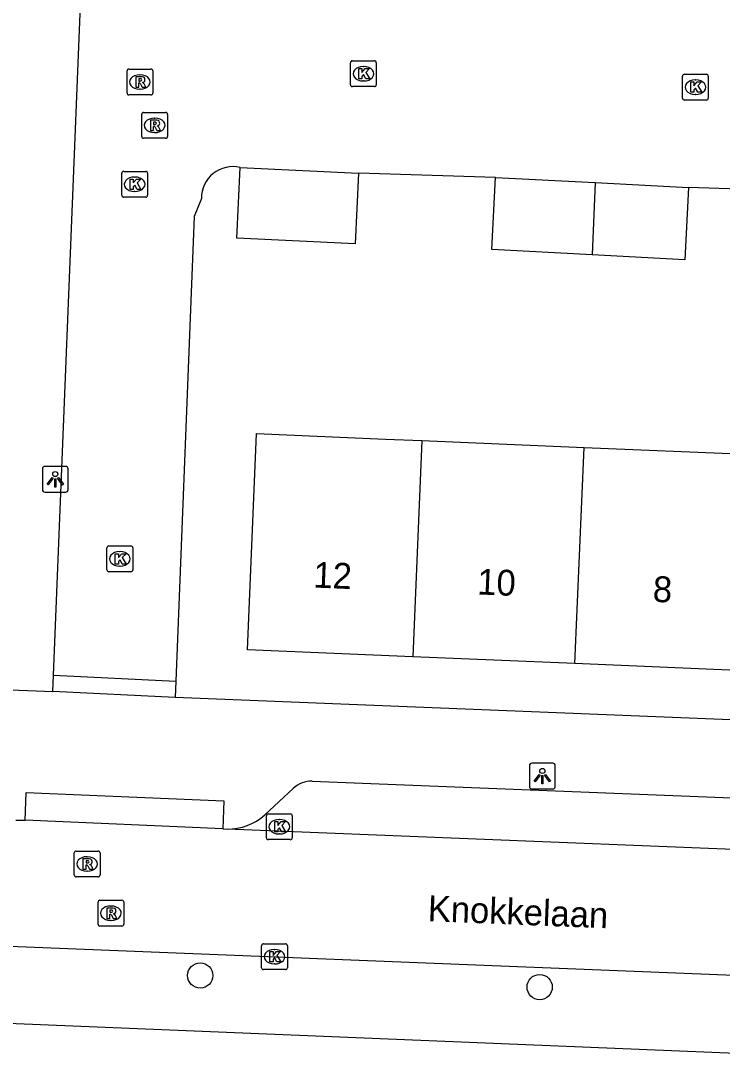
# Model space of a CAD drawing. Extents: x 160732 to 162105, y 387428 to 388479.
# Drawn here: x 161354.49 to 161381.67, y 387679.79 to 387719.75 of the extents above; entities that cross this region are included whole.
import ezdxf

# ---------------------------------------------------------------- set-up
doc = ezdxf.new("R2010")
doc.units = 0
for name, color, linetype in [('IMGEO_Boom', 7, 'Continuous'), ('IMGEO_Kolk', 7, 'Continuous'), ('IMGEO_Lichtpunt', 7, 'Continuous'), ('IMGEO_Openbare_ruimte_label', 7, 'Continuous'), ('IMGEO_Pand', 7, 'Continuous'), ('IMGEO_Pand_nummerreeks', 7, 'Continuous'), ('IMGEO_Rijbaan_lokaal_open', 7, 'Continuous'), ('IMGEO_Rioolput', 7, 'Continuous'), ('IMGEO_Voetpad_open', 7, 'Continuous')]:
    doc.layers.add(name, color=color, linetype=linetype)

msp = doc.modelspace()

# ---------------------------------------------------------------- linework, layer by layer
at = {"layer": 'IMGEO_Boom'}
for centre in [(161361.443, 387682.763), (161374.589, 387682.315)]:
    msp.add_circle(centre, 0.489, dxfattribs=at)
at = {"layer": 'IMGEO_Kolk'}
for p, q in [((161367.261, 387717.268), (161367.261, 387718.12)), ((161367.336, 387718.194), (161368.188, 387718.194)), ((161368.262, 387718.12), (161368.262, 387717.268)), ((161367.749, 387717.974), (161367.774, 387717.974)), ((161380.197, 387717.674), (161381.049, 387717.674)), ((161367.772, 387717.414), (161367.747, 387717.414)), ((161380.122, 387716.748), (161380.122, 387717.6)), ((161380.61, 387717.454), (161380.635, 387717.454)), ((161381.123, 387717.6), (161381.123, 387716.748)), ((161368.188, 387717.194), (161367.336, 387717.194)), ((161380.633, 387716.894), (161380.608, 387716.894)), ((161381.049, 387716.674), (161380.197, 387716.674)), ((161358.402, 387712.987), (161358.402, 387713.839)), ((161358.477, 387713.913), (161359.329, 387713.913)), ((161358.89, 387713.693), (161358.915, 387713.693)), ((161359.403, 387713.839), (161359.403, 387712.987)), ((161359.329, 387712.913), (161358.477, 387712.913)), ((161358.913, 387713.133), (161358.888, 387713.133)), ((161357.83, 387698.477), (161357.83, 387699.329)), ((161357.905, 387699.403), (161358.757, 387699.403)), ((161358.831, 387699.329), (161358.831, 387698.477)), ((161358.318, 387699.183), (161358.343, 387699.183)), ((161358.341, 387698.623), (161358.316, 387698.623)), ((161358.757, 387698.403), (161357.905, 387698.403)), ((161364.005, 387688.099), (161364.005, 387688.951)), ((161364.08, 387689.025), (161364.932, 387689.025)), ((161365.006, 387688.951), (161365.006, 387688.099)), ((161364.493, 387688.805), (161364.518, 387688.805)), ((161364.516, 387688.245), (161364.491, 387688.245)), ((161364.932, 387688.025), (161364.08, 387688.025)), ((161363.817, 387683.066), (161363.817, 387683.918)), ((161363.892, 387683.992), (161364.744, 387683.992)), ((161364.305, 387683.772), (161364.33, 387683.772)), ((161364.818, 387683.918), (161364.818, 387683.066)), ((161364.744, 387682.992), (161363.892, 387682.992)), ((161364.328, 387683.212), (161364.303, 387683.212))]:
    msp.add_line(p, q, dxfattribs=at)
for points in [[(161367.261, 387717.268), (161367.261, 387718.12)], [(161367.336, 387718.194), (161368.188, 387718.194)], [(161368.262, 387718.12), (161368.262, 387717.268)], [(161367.582, 387717.894), (161367.705, 387717.894), (161367.705, 387717.743), (161367.835, 387717.894), (161367.999, 387717.894), (161367.853, 387717.743), (161368.006, 387717.494), (161367.854, 387717.494), (161367.769, 387717.658), (161367.705, 387717.591), (161367.705, 387717.494), (161367.582, 387717.494), (161367.582, 387717.894)], [(161380.197, 387717.674), (161381.049, 387717.674)], [(161380.122, 387716.748), (161380.122, 387717.6)], [(161380.443, 387717.374), (161380.566, 387717.374), (161380.566, 387717.223), (161380.696, 387717.374), (161380.86, 387717.374), (161380.714, 387717.223), (161380.867, 387716.974), (161380.715, 387716.974), (161380.63, 387717.138), (161380.566, 387717.071), (161380.566, 387716.974), (161380.443, 387716.974), (161380.443, 387717.374)], [(161381.123, 387717.6), (161381.123, 387716.748)], [(161368.188, 387717.194), (161367.336, 387717.194)], [(161381.049, 387716.674), (161380.197, 387716.674)], [(161358.402, 387712.987), (161358.402, 387713.839)], [(161358.477, 387713.913), (161359.329, 387713.913)], [(161359.403, 387713.839), (161359.403, 387712.987)], [(161358.723, 387713.613), (161358.846, 387713.613), (161358.846, 387713.462), (161358.976, 387713.613), (161359.14, 387713.613), (161358.994, 387713.462), (161359.147, 387713.213), (161358.995, 387713.213), (161358.91, 387713.377), (161358.846, 387713.31), (161358.846, 387713.213), (161358.723, 387713.213), (161358.723, 387713.613)], [(161359.329, 387712.913), (161358.477, 387712.913)], [(161357.83, 387698.477), (161357.83, 387699.329)], [(161357.905, 387699.403), (161358.757, 387699.403)], [(161358.831, 387699.329), (161358.831, 387698.477)], [(161358.151, 387699.103), (161358.274, 387699.103), (161358.274, 387698.952), (161358.404, 387699.103), (161358.568, 387699.103), (161358.422, 387698.952), (161358.575, 387698.703), (161358.423, 387698.703), (161358.338, 387698.867), (161358.274, 387698.8), (161358.274, 387698.703), (161358.151, 387698.703), (161358.151, 387699.103)], [(161358.757, 387698.403), (161357.905, 387698.403)], [(161364.005, 387688.099), (161364.005, 387688.951)], [(161364.08, 387689.025), (161364.932, 387689.025)], [(161365.006, 387688.951), (161365.006, 387688.099)], [(161364.326, 387688.725), (161364.449, 387688.725), (161364.449, 387688.574), (161364.579, 387688.725), (161364.743, 387688.725), (161364.597, 387688.574), (161364.75, 387688.325), (161364.598, 387688.325), (161364.513, 387688.489), (161364.449, 387688.422), (161364.449, 387688.325), (161364.326, 387688.325), (161364.326, 387688.725)], [(161364.932, 387688.025), (161364.08, 387688.025)], [(161363.817, 387683.066), (161363.817, 387683.918)], [(161363.892, 387683.992), (161364.744, 387683.992)], [(161364.138, 387683.692), (161364.261, 387683.692), (161364.261, 387683.541), (161364.391, 387683.692), (161364.555, 387683.692), (161364.409, 387683.541), (161364.562, 387683.292), (161364.41, 387683.292), (161364.325, 387683.456), (161364.261, 387683.389), (161364.261, 387683.292), (161364.138, 387683.292), (161364.138, 387683.692)], [(161364.818, 387683.918), (161364.818, 387683.066)], [(161364.744, 387682.992), (161363.892, 387682.992)]]:
    msp.add_lwpolyline(points, dxfattribs=at)
for centre, start, end in [((161367.338, 387718.118), 91.552, 178.448), ((161367.338, 387718.118), 91.552, 178.448), ((161368.186, 387718.118), 1.552, 88.448), ((161368.186, 387718.118), 1.552, 88.448), ((161380.199, 387717.598), 91.552, 178.448), ((161380.199, 387717.598), 91.552, 178.448), ((161381.047, 387717.598), 1.552, 88.448), ((161381.047, 387717.598), 1.552, 88.448), ((161367.338, 387717.27), 181.552, 268.448), ((161367.338, 387717.27), 181.552, 268.448), ((161368.186, 387717.27), 271.552, 358.448), ((161368.186, 387717.27), 271.552, 358.448), ((161380.199, 387716.75), 181.552, 268.448), ((161380.199, 387716.75), 181.552, 268.448), ((161381.047, 387716.75), 271.552, 358.448), ((161381.047, 387716.75), 271.552, 358.448), ((161358.479, 387713.837), 91.552, 178.448), ((161358.479, 387713.837), 91.552, 178.448), ((161359.327, 387713.837), 1.552, 88.448), ((161359.327, 387713.837), 1.552, 88.448), ((161358.479, 387712.989), 181.552, 268.448), ((161358.479, 387712.989), 181.552, 268.448), ((161359.327, 387712.989), 271.552, 358.448), ((161359.327, 387712.989), 271.552, 358.448), ((161357.907, 387699.327), 91.552, 178.448), ((161357.907, 387699.327), 91.552, 178.448), ((161358.755, 387699.327), 1.552, 88.448), ((161358.755, 387699.327), 1.552, 88.448), ((161357.907, 387698.479), 181.552, 268.448), ((161357.907, 387698.479), 181.552, 268.448), ((161358.755, 387698.479), 271.552, 358.448), ((161358.755, 387698.479), 271.552, 358.448), ((161364.082, 387688.949), 91.552, 178.448), ((161364.082, 387688.949), 91.552, 178.448), ((161364.93, 387688.949), 1.552, 88.448), ((161364.93, 387688.949), 1.552, 88.448), ((161364.082, 387688.101), 181.552, 268.448), ((161364.082, 387688.101), 181.552, 268.448), ((161364.93, 387688.101), 271.552, 358.448), ((161364.93, 387688.101), 271.552, 358.448), ((161363.894, 387683.916), 91.552, 178.448), ((161363.894, 387683.916), 91.552, 178.448), ((161364.742, 387683.916), 1.552, 88.448), ((161364.742, 387683.916), 1.552, 88.448), ((161363.894, 387683.068), 181.552, 268.448), ((161363.894, 387683.068), 181.552, 268.448), ((161364.742, 387683.068), 271.552, 358.448), ((161364.742, 387683.068), 271.552, 358.448)]:
    msp.add_arc(centre, 0.0765, start, end, dxfattribs=at)
for centre, major_axis, ratio, start_param, end_param in [((161367.748, 387717.694), (-0.387, 0.002), 0.722429, 4.712389, 7.853982), ((161367.773, 387717.694), (-0.39, 0.002), 0.717154, 1.570796, 4.712389), ((161380.609, 387717.174), (-0.387, 0.002), 0.722429, 4.712389, 7.853982), ((161380.634, 387717.174), (-0.39, 0.002), 0.717154, 1.570796, 4.712389), ((161358.889, 387713.413), (-0.387, 0.002), 0.722429, 4.712389, 7.853982), ((161358.914, 387713.413), (-0.39, 0.002), 0.717154, 1.570796, 4.712389), ((161358.317, 387698.903), (-0.387, 0.002), 0.722429, 4.712389, 7.853982), ((161358.342, 387698.903), (-0.39, 0.002), 0.717154, 1.570796, 4.712389), ((161364.492, 387688.525), (-0.387, 0.002), 0.722429, 4.712389, 7.853982), ((161364.517, 387688.525), (-0.39, 0.002), 0.717154, 1.570796, 4.712389), ((161364.304, 387683.492), (-0.387, 0.002), 0.722429, 4.712389, 7.853982), ((161364.329, 387683.492), (-0.39, 0.002), 0.717154, 1.570796, 4.712389)]:
    msp.add_ellipse(centre, major_axis=major_axis, ratio=ratio, start_param=start_param, end_param=end_param, dxfattribs=at)
at = {"layer": 'IMGEO_Lichtpunt'}
for p, q in [((161356.231, 387702.485), (161355.423, 387702.485)), ((161356.231, 387702.485), (161355.423, 387702.485)), ((161355.329, 387702.39), (161355.329, 387701.583)), ((161355.329, 387702.39), (161355.329, 387701.583)), ((161356.325, 387701.583), (161356.325, 387702.39)), ((161356.325, 387701.583), (161356.325, 387702.39)), ((161355.423, 387701.489), (161356.231, 387701.489)), ((161355.423, 387701.489), (161356.231, 387701.489)), ((161374.195, 387690.89), (161374.195, 387690.083)), ((161374.195, 387690.89), (161374.195, 387690.083)), ((161375.097, 387690.985), (161374.289, 387690.985)), ((161375.097, 387690.985), (161374.289, 387690.985)), ((161375.191, 387690.083), (161375.191, 387690.89)), ((161375.191, 387690.083), (161375.191, 387690.89)), ((161374.289, 387689.989), (161375.097, 387689.989)), ((161374.289, 387689.989), (161375.097, 387689.989))]:
    msp.add_line(p, q, dxfattribs=at)
for points in [[(161355.703, 387702.054), (161355.742, 387702.026), (161355.554, 387701.764), (161355.516, 387701.791), (161355.703, 387702.054)], [(161355.915, 387702.026), (161355.953, 387702.053), (161356.14, 387701.791), (161356.101, 387701.763), (161355.915, 387702.026)], [(161355.805, 387702.006), (161355.852, 387702.006), (161355.852, 387701.684), (161355.805, 387701.684), (161355.805, 387702.006)], [(161374.569, 387690.554), (161374.608, 387690.526), (161374.42, 387690.264), (161374.382, 387690.291), (161374.569, 387690.554)], [(161374.671, 387690.506), (161374.718, 387690.506), (161374.718, 387690.184), (161374.671, 387690.184), (161374.671, 387690.506)], [(161374.781, 387690.526), (161374.819, 387690.553), (161375.006, 387690.291), (161374.967, 387690.263), (161374.781, 387690.526)]]:
    msp.add_lwpolyline(points, dxfattribs=at)
for centre in [(161355.828, 387702.188), (161374.694, 387690.688)]:
    msp.add_circle(centre, 0.0994, dxfattribs=at)
for centre, start, end in [((161355.423, 387702.39), 90, 180), ((161355.423, 387702.39), 90, 180), ((161356.231, 387702.39), 0, 90), ((161356.231, 387702.39), 0, 90), ((161355.423, 387701.583), 180, 270), ((161355.423, 387701.583), 180, 270), ((161356.231, 387701.583), 270, 0), ((161356.231, 387701.583), 270, 360), ((161374.289, 387690.89), 90, 180), ((161374.289, 387690.89), 90, 180), ((161375.097, 387690.89), 0, 90), ((161375.097, 387690.89), 0, 90), ((161374.289, 387690.083), 180, 270), ((161374.289, 387690.083), 180, 270), ((161375.097, 387690.083), 270, 0), ((161375.097, 387690.083), 270, 360)]:
    msp.add_arc(centre, 0.0946, start, end, dxfattribs=at)
at = {"layer": 'IMGEO_Pand'}
for points in [[(161367.575, 387713.839), (161367.441, 387711.099), (161362.855, 387711.324), (161362.989, 387714.064)], [(161362.989, 387714.064), (161367.575, 387713.839)], [(161376.625, 387710.678), (161372.74, 387710.88), (161372.885, 387713.677)], [(161372.885, 387713.677), (161376.743, 387713.476)], [(161376.743, 387713.476), (161376.625, 387710.678)], [(161380.353, 387713.288), (161380.208, 387710.491), (161376.625, 387710.678)], [(161376.743, 387713.476), (161380.353, 387713.288)], [(161369.674, 387695.108), (161363.271, 387695.378), (161363.624, 387703.753), (161368.62, 387703.542), (161370.028, 387703.483)], [(161370.028, 387703.483), (161369.674, 387695.108)], [(161370.028, 387703.483), (161376.311, 387703.218)], [(161375.958, 387694.843), (161376.311, 387703.218)], [(161376.311, 387703.218), (161382.596, 387702.953)], [(161375.958, 387694.843), (161369.674, 387695.108)], [(161382.242, 387694.579), (161375.958, 387694.843)]]:
    msp.add_lwpolyline(points, dxfattribs=at)
at = {"layer": 'IMGEO_Rijbaan_lokaal_open'}
for points in [[(161355.754, 387694.392), (161356.8, 387720.356)], [(161372.885, 387713.677), (161367.575, 387713.839)], [(161385.459, 387713.123), (161380.353, 387713.288)], [(161361.489, 387712.861), (161361.204, 387712.165), (161360.492, 387694.161)], [(161355.754, 387694.392), (161360.492, 387694.161)], [(161354.304, 387688.782), (161354.474, 387688.775), (161354.667, 387688.785)], [(161362.321, 387688.441), (161354.667, 387688.785)], [(161362.321, 387688.441), (161362.48, 387688.435)], [(161410.714, 387686.491), (161362.48, 387688.435)], [(161410.519, 387681.624), (161350.489, 387684.034)]]:
    msp.add_lwpolyline(points, dxfattribs=at)
msp.add_arc((161362.71, 387712.876), 1.221, 76.7745, 180.6848, dxfattribs=at)
at = {"layer": 'IMGEO_Rioolput'}
for p, q in [((161358.606, 387716.948), (161358.606, 387717.8)), ((161358.681, 387717.874), (161359.533, 387717.874)), ((161359.094, 387717.654), (161359.119, 387717.654)), ((161359.607, 387717.8), (161359.607, 387716.948)), ((161359.533, 387716.874), (161358.681, 387716.874)), ((161359.117, 387717.094), (161359.092, 387717.094)), ((161359.176, 387715.268), (161359.176, 387716.12)), ((161359.251, 387716.194), (161360.103, 387716.194)), ((161360.177, 387716.12), (161360.177, 387715.268)), ((161359.664, 387715.974), (161359.689, 387715.974)), ((161359.687, 387715.414), (161359.662, 387715.414)), ((161360.103, 387715.194), (161359.251, 387715.194)), ((161356.564, 387686.658), (161356.564, 387687.51)), ((161356.639, 387687.584), (161357.491, 387687.584)), ((161357.052, 387687.364), (161357.077, 387687.364)), ((161357.565, 387687.51), (161357.565, 387686.658)), ((161357.491, 387686.584), (161356.639, 387686.584)), ((161357.075, 387686.804), (161357.05, 387686.804)), ((161357.559, 387685.675), (161358.411, 387685.675)), ((161357.484, 387684.749), (161357.484, 387685.601)), ((161357.972, 387685.455), (161357.997, 387685.455)), ((161358.485, 387685.601), (161358.485, 387684.749)), ((161357.995, 387684.895), (161357.97, 387684.895)), ((161358.411, 387684.675), (161357.559, 387684.675))]:
    msp.add_line(p, q, dxfattribs=at)
for points in [[(161358.606, 387716.948), (161358.606, 387717.8)], [(161358.681, 387717.874), (161359.533, 387717.874)], [(161359.607, 387717.8), (161359.607, 387716.948)], [(161359.195, 387717.572), (161358.943, 387717.574), (161358.943, 387717.174)], [(161358.943, 387717.174), (161359.067, 387717.174), (161359.067, 387717.336), (161359.078, 387717.336)], [(161359.121, 387717.493), (161359.067, 387717.493), (161359.067, 387717.412)], [(161359.067, 387717.412), (161359.119, 387717.412)], [(161359.125, 387717.307), (161359.196, 387717.174), (161359.336, 387717.174), (161359.271, 387717.3)], [(161359.533, 387716.874), (161358.681, 387716.874)], [(161359.176, 387715.268), (161359.176, 387716.12)], [(161359.251, 387716.194), (161360.103, 387716.194)], [(161360.177, 387716.12), (161360.177, 387715.268)], [(161359.765, 387715.892), (161359.513, 387715.894), (161359.513, 387715.494)], [(161359.513, 387715.494), (161359.637, 387715.494), (161359.637, 387715.656), (161359.648, 387715.656)], [(161359.691, 387715.813), (161359.637, 387715.813), (161359.637, 387715.732)], [(161359.637, 387715.732), (161359.689, 387715.732)], [(161359.695, 387715.627), (161359.766, 387715.494), (161359.906, 387715.494), (161359.841, 387715.62)], [(161360.103, 387715.194), (161359.251, 387715.194)], [(161356.564, 387686.658), (161356.564, 387687.51)], [(161356.639, 387687.584), (161357.491, 387687.584)], [(161357.153, 387687.282), (161356.901, 387687.284), (161356.901, 387686.884)], [(161357.565, 387687.51), (161357.565, 387686.658)], [(161356.901, 387686.884), (161357.025, 387686.884), (161357.025, 387687.046), (161357.036, 387687.046)], [(161357.079, 387687.203), (161357.025, 387687.203), (161357.025, 387687.122)], [(161357.025, 387687.122), (161357.077, 387687.122)], [(161357.083, 387687.017), (161357.154, 387686.884), (161357.294, 387686.884), (161357.229, 387687.01)], [(161357.491, 387686.584), (161356.639, 387686.584)], [(161357.559, 387685.675), (161358.411, 387685.675)], [(161357.484, 387684.749), (161357.484, 387685.601)], [(161358.073, 387685.373), (161357.821, 387685.375), (161357.821, 387684.975)], [(161357.999, 387685.294), (161357.945, 387685.294), (161357.945, 387685.213)], [(161358.485, 387685.601), (161358.485, 387684.749)], [(161357.821, 387684.975), (161357.945, 387684.975), (161357.945, 387685.137), (161357.956, 387685.137)], [(161357.945, 387685.213), (161357.997, 387685.213)], [(161358.003, 387685.108), (161358.074, 387684.975), (161358.214, 387684.975), (161358.149, 387685.101)], [(161358.411, 387684.675), (161357.559, 387684.675)]]:
    msp.add_lwpolyline(points, dxfattribs=at)
for centre, radius, start, end in [((161358.683, 387717.798), 0.0765, 91.552, 178.448), ((161358.683, 387717.798), 0.0765, 91.552, 178.448), ((161359.531, 387717.798), 0.0765, 1.552, 88.448), ((161359.531, 387717.798), 0.0765, 1.552, 88.448), ((161359.077, 387717.283), 0.0533, 26.0293, 88.6989), ((161359.103, 387717.601), 0.19, 274.7715, 282.9687), ((161359.127, 387717.397), 0.0964, 77.0061, 93.1865), ((161359.141, 387717.454), 0.0378, 276.6634, 79.6772), ((161359.194, 387717.462), 0.109, 350.3612, 89.416), ((161359.192, 387717.462), 0.112, 277.5842, 350.9817), ((161359.176, 387717.247), 0.108, 29.5134, 73.7905), ((161358.683, 387716.95), 0.0765, 181.552, 268.448), ((161358.683, 387716.95), 0.0765, 181.552, 268.448), ((161359.531, 387716.95), 0.0765, 271.552, 358.448), ((161359.531, 387716.95), 0.0765, 271.552, 358.448), ((161359.253, 387716.118), 0.0765, 91.552, 178.448), ((161359.253, 387716.118), 0.0765, 91.552, 178.448), ((161360.101, 387716.118), 0.0765, 1.552, 88.448), ((161360.101, 387716.118), 0.0765, 1.552, 88.448), ((161359.647, 387715.603), 0.0533, 26.0293, 88.6989), ((161359.673, 387715.921), 0.19, 274.7715, 282.9687), ((161359.697, 387715.717), 0.0964, 77.0061, 93.1865), ((161359.711, 387715.774), 0.0378, 276.6634, 79.6772), ((161359.764, 387715.782), 0.109, 350.3612, 89.416), ((161359.762, 387715.782), 0.112, 277.5842, 350.9817), ((161359.746, 387715.567), 0.108, 29.5134, 73.7905), ((161359.253, 387715.27), 0.0765, 181.552, 268.448), ((161359.253, 387715.27), 0.0765, 181.552, 268.448), ((161360.101, 387715.27), 0.0765, 271.552, 358.448), ((161360.101, 387715.27), 0.0765, 271.552, 358.448), ((161356.641, 387687.508), 0.0765, 91.552, 178.448), ((161356.641, 387687.508), 0.0765, 91.552, 178.448), ((161357.152, 387687.172), 0.109, 350.3612, 89.416), ((161357.489, 387687.508), 0.0765, 1.552, 88.448), ((161357.489, 387687.508), 0.0765, 1.552, 88.448), ((161357.035, 387686.993), 0.0533, 26.0293, 88.6989), ((161357.061, 387687.311), 0.19, 274.7715, 282.9687), ((161357.085, 387687.107), 0.0964, 77.0061, 93.1865), ((161357.099, 387687.164), 0.0378, 276.6634, 79.6772), ((161357.15, 387687.172), 0.112, 277.5842, 350.9817), ((161357.134, 387686.957), 0.108, 29.5134, 73.7905), ((161356.641, 387686.66), 0.0765, 181.552, 268.448), ((161356.641, 387686.66), 0.0765, 181.552, 268.448), ((161357.489, 387686.66), 0.0765, 271.552, 358.448), ((161357.489, 387686.66), 0.0765, 271.552, 358.448), ((161357.561, 387685.599), 0.0765, 91.552, 178.448), ((161357.561, 387685.599), 0.0765, 91.552, 178.448), ((161358.409, 387685.599), 0.0765, 1.552, 88.448), ((161358.409, 387685.599), 0.0765, 1.552, 88.448), ((161358.005, 387685.198), 0.0964, 77.0061, 93.1865), ((161358.019, 387685.255), 0.0378, 276.6634, 79.6772), ((161358.072, 387685.263), 0.109, 350.3612, 89.416), ((161358.07, 387685.263), 0.112, 277.5842, 350.9817), ((161357.955, 387685.084), 0.0533, 26.0293, 88.6989), ((161357.981, 387685.402), 0.19, 274.7715, 282.9687), ((161358.054, 387685.048), 0.108, 29.5134, 73.7905), ((161357.561, 387684.751), 0.0765, 181.552, 268.448), ((161357.561, 387684.751), 0.0765, 181.552, 268.448), ((161358.409, 387684.751), 0.0765, 271.552, 358.448), ((161358.409, 387684.751), 0.0765, 271.552, 358.448)]:
    msp.add_arc(centre, radius, start, end, dxfattribs=at)
for centre, major_axis, ratio, start_param, end_param in [((161359.093, 387717.374), (-0.387, 0.002), 0.722429, 4.712389, 7.853982), ((161359.118, 387717.374), (-0.39, 0.002), 0.717154, 1.570796, 4.712389), ((161359.663, 387715.694), (-0.387, 0.002), 0.722429, 4.712389, 7.853982), ((161359.688, 387715.694), (-0.39, 0.002), 0.717154, 1.570796, 4.712389), ((161357.051, 387687.084), (-0.387, 0.002), 0.722429, 4.712389, 7.853982), ((161357.076, 387687.084), (-0.39, 0.002), 0.717154, 1.570796, 4.712389), ((161357.971, 387685.175), (-0.387, 0.002), 0.722429, 4.712389, 7.853982), ((161357.996, 387685.175), (-0.39, 0.002), 0.717154, 1.570796, 4.712389)]:
    msp.add_ellipse(centre, major_axis=major_axis, ratio=ratio, start_param=start_param, end_param=end_param, dxfattribs=at)
at = {"layer": 'IMGEO_Voetpad_open'}
for points in [[(161276.319, 387696.913), (161355.737, 387693.76)], [(161355.737, 387693.76), (161355.754, 387694.392)], [(161360.492, 387694.161), (161360.471, 387693.53)], [(161360.471, 387693.53), (161355.737, 387693.76)], [(161401.241, 387691.896), (161360.471, 387693.53)], [(161365.78, 387690.296), (161422.326, 387688.049)], [(161354.667, 387688.785), (161354.701, 387689.858), (161362.35, 387689.535), (161362.321, 387688.441)], [(161363.943, 387688.981), (161365.046, 387690.013)], [(161399.745, 387678.868), (161399.754, 387679.017), (161351.796, 387680.997), (161298.599, 387683.061)]]:
    msp.add_lwpolyline(points, dxfattribs=at)
for centre, radius, start, end in [((161365.78, 387689.204), 1.092, 89.9811, 132.188), ((161362.518, 387690.565), 2.13, 268.9663, 311.9655)]:
    msp.add_arc(centre, radius, start, end, dxfattribs=at)

# ---------------------------------------------------------------- texts
at = {"layer": 'IMGEO_Openbare_ruimte_label'}
msp.add_text('Knokkelaan', height=1, rotation=357.7071, dxfattribs=at).set_placement((161370.242, 387684.871))
at = {"layer": 'IMGEO_Pand_nummerreeks'}
for s, p in [('12', (161365.81, 387697.793)), ('10', (161372.157, 387697.526)), ('8', (161378.958, 387697.24))]:
    msp.add_text(s, height=1, rotation=357.5873, dxfattribs=at).set_placement(p)

doc.saveas('drawing.dxf')
